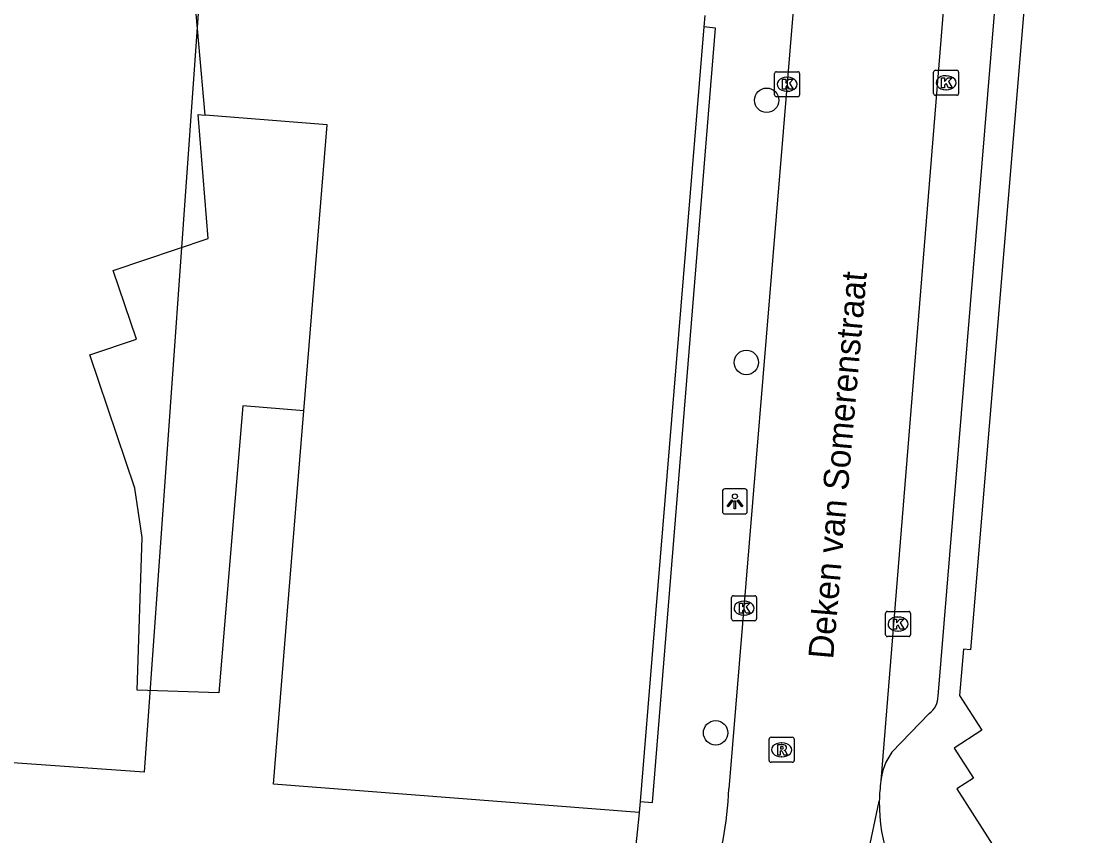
# Model space of a CAD drawing. Extents: x 160664 to 161506, y 382245 to 383288.
# Drawn here: x 161116.24 to 161158.3, y 382881.49 to 382914.09 of the extents above; entities that cross this region are included whole.
import ezdxf

# ---------------------------------------------------------------- set-up
doc = ezdxf.new("R2010")
doc.units = 0
for name, color, linetype in [('IMGEO_Boom', 7, 'Continuous'), ('IMGEO_Grasland_overig', 7, 'Continuous'), ('IMGEO_Kolk', 7, 'Continuous'), ('IMGEO_Lichtpunt', 7, 'Continuous'), ('IMGEO_Openbare_ruimte_label', 7, 'Continuous'), ('IMGEO_Pand', 7, 'Continuous'), ('IMGEO_Pand_vergunning_verleend', 7, 'Continuous'), ('IMGEO_Rijbaan_lokaal_open', 7, 'Continuous'), ('IMGEO_Rioolput', 7, 'Continuous'), ('IMGEO_Voetpad_open', 7, 'Continuous')]:
    doc.layers.add(name, color=color, linetype=linetype)

msp = doc.modelspace()

# ---------------------------------------------------------------- linework, layer by layer
at = {"layer": 'IMGEO_Boom'}
for centre in [(161146.079, 382910.916), (161145.266, 382900.43), (161144.036, 382885.615)]:
    msp.add_circle(centre, 0.489, dxfattribs=at)
at = {"layer": 'IMGEO_Grasland_overig'}
msp.add_lwpolyline([(161127.561, 382898.494), (161125.111, 382898.697), (161124.16, 382887.217), (161120.893, 382887.323), (161121.088, 382893.427), (161120.796, 382895.401), (161118.992, 382900.732), (161120.857, 382901.363), (161119.93, 382904.104), (161123.724, 382905.387), (161123.332, 382910.343), (161123.613, 382910.32)], dxfattribs=at)
at = {"layer": 'IMGEO_Kolk'}
for p, q in [((161146.473, 382912.058), (161147.325, 382912.058)), ((161152.758, 382911.192), (161152.758, 382912.044)), ((161152.833, 382912.118), (161153.685, 382912.118)), ((161153.759, 382912.044), (161153.759, 382911.192)), ((161146.398, 382911.132), (161146.398, 382911.984)), ((161146.886, 382911.838), (161146.911, 382911.838)), ((161147.399, 382911.984), (161147.399, 382911.132)), ((161153.246, 382911.898), (161153.271, 382911.898)), ((161146.909, 382911.278), (161146.884, 382911.278)), ((161153.269, 382911.338), (161153.244, 382911.338)), ((161147.325, 382911.058), (161146.473, 382911.058)), ((161153.685, 382911.118), (161152.833, 382911.118)), ((161144.672, 382890.174), (161144.672, 382891.026)), ((161144.747, 382891.1), (161145.599, 382891.1)), ((161145.673, 382891.026), (161145.673, 382890.174)), ((161145.16, 382890.88), (161145.185, 382890.88)), ((161145.183, 382890.32), (161145.158, 382890.32)), ((161150.835, 382889.541), (161150.835, 382890.393)), ((161150.91, 382890.467), (161151.762, 382890.467)), ((161151.323, 382890.247), (161151.348, 382890.247)), ((161151.836, 382890.393), (161151.836, 382889.541)), ((161145.599, 382890.1), (161144.747, 382890.1)), ((161151.762, 382889.467), (161150.91, 382889.467)), ((161151.346, 382889.687), (161151.321, 382889.687))]:
    msp.add_line(p, q, dxfattribs=at)
for points in [[(161146.473, 382912.058), (161147.325, 382912.058)], [(161152.758, 382911.192), (161152.758, 382912.044)], [(161152.833, 382912.118), (161153.685, 382912.118)], [(161153.759, 382912.044), (161153.759, 382911.192)], [(161146.398, 382911.132), (161146.398, 382911.984)], [(161146.719, 382911.758), (161146.842, 382911.758), (161146.842, 382911.607), (161146.972, 382911.758), (161147.136, 382911.758), (161146.99, 382911.607), (161147.143, 382911.358), (161146.991, 382911.358), (161146.906, 382911.522), (161146.842, 382911.455), (161146.842, 382911.358), (161146.719, 382911.358), (161146.719, 382911.758)], [(161147.399, 382911.984), (161147.399, 382911.132)], [(161153.079, 382911.818), (161153.202, 382911.818), (161153.202, 382911.667), (161153.332, 382911.818), (161153.496, 382911.818), (161153.35, 382911.667), (161153.503, 382911.418), (161153.351, 382911.418), (161153.266, 382911.582), (161153.202, 382911.515), (161153.202, 382911.418), (161153.079, 382911.418), (161153.079, 382911.818)], [(161147.325, 382911.058), (161146.473, 382911.058)], [(161153.685, 382911.118), (161152.833, 382911.118)], [(161144.672, 382890.174), (161144.672, 382891.026)], [(161144.747, 382891.1), (161145.599, 382891.1)], [(161145.673, 382891.026), (161145.673, 382890.174)], [(161144.993, 382890.8), (161145.116, 382890.8), (161145.116, 382890.649), (161145.246, 382890.8), (161145.41, 382890.8), (161145.264, 382890.649), (161145.417, 382890.4), (161145.265, 382890.4), (161145.18, 382890.564), (161145.116, 382890.497), (161145.116, 382890.4), (161144.993, 382890.4), (161144.993, 382890.8)], [(161150.835, 382889.541), (161150.835, 382890.393)], [(161150.91, 382890.467), (161151.762, 382890.467)], [(161151.156, 382890.167), (161151.279, 382890.167), (161151.279, 382890.016), (161151.409, 382890.167), (161151.573, 382890.167), (161151.427, 382890.016), (161151.58, 382889.767), (161151.428, 382889.767), (161151.343, 382889.931), (161151.279, 382889.864), (161151.279, 382889.767), (161151.156, 382889.767), (161151.156, 382890.167)], [(161151.836, 382890.393), (161151.836, 382889.541)], [(161145.599, 382890.1), (161144.747, 382890.1)], [(161151.762, 382889.467), (161150.91, 382889.467)]]:
    msp.add_lwpolyline(points, dxfattribs=at)
for centre, start, end in [((161146.475, 382911.982), 91.552, 178.448), ((161146.475, 382911.982), 91.552, 178.448), ((161147.323, 382911.982), 1.552, 88.448), ((161147.323, 382911.982), 1.552, 88.448), ((161152.835, 382912.042), 91.552, 178.448), ((161152.835, 382912.042), 91.552, 178.448), ((161153.683, 382912.042), 1.552, 88.448), ((161153.683, 382912.042), 1.552, 88.448), ((161146.475, 382911.134), 181.552, 268.448), ((161146.475, 382911.134), 181.552, 268.448), ((161147.323, 382911.134), 271.552, 358.448), ((161147.323, 382911.134), 271.552, 358.448), ((161152.835, 382911.194), 181.552, 268.448), ((161152.835, 382911.194), 181.552, 268.448), ((161153.683, 382911.194), 271.552, 358.448), ((161153.683, 382911.194), 271.552, 358.448), ((161144.749, 382891.024), 91.552, 178.448), ((161144.749, 382891.024), 91.552, 178.448), ((161145.597, 382891.024), 1.552, 88.448), ((161145.597, 382891.024), 1.552, 88.448), ((161144.749, 382890.176), 181.552, 268.448), ((161144.749, 382890.176), 181.552, 268.448), ((161145.597, 382890.176), 271.552, 358.448), ((161145.597, 382890.176), 271.552, 358.448), ((161150.912, 382890.391), 91.552, 178.448), ((161150.912, 382890.391), 91.552, 178.448), ((161151.76, 382890.391), 1.552, 88.448), ((161151.76, 382890.391), 1.552, 88.448), ((161150.912, 382889.543), 181.552, 268.448), ((161150.912, 382889.543), 181.552, 268.448), ((161151.76, 382889.543), 271.552, 358.448), ((161151.76, 382889.543), 271.552, 358.448)]:
    msp.add_arc(centre, 0.0765, start, end, dxfattribs=at)
for centre, major_axis, ratio, start_param, end_param in [((161146.885, 382911.558), (-0.387, 0.002), 0.722429, 4.712389, 7.853982), ((161146.91, 382911.558), (-0.39, 0.002), 0.717154, 1.570796, 4.712389), ((161153.245, 382911.618), (-0.387, 0.002), 0.722429, 4.712389, 7.853982), ((161153.27, 382911.618), (-0.39, 0.002), 0.717154, 1.570796, 4.712389), ((161145.159, 382890.6), (-0.387, 0.002), 0.722429, 4.712389, 7.853982), ((161145.184, 382890.6), (-0.39, 0.002), 0.717154, 1.570796, 4.712389), ((161151.322, 382889.967), (-0.387, 0.002), 0.722429, 4.712389, 7.853982), ((161151.347, 382889.967), (-0.39, 0.002), 0.717154, 1.570796, 4.712389)]:
    msp.add_ellipse(centre, major_axis=major_axis, ratio=ratio, start_param=start_param, end_param=end_param, dxfattribs=at)
at = {"layer": 'IMGEO_Lichtpunt'}
for p, q in [((161144.308, 382895.275), (161144.308, 382894.468)), ((161144.308, 382895.275), (161144.308, 382894.468)), ((161145.21, 382895.37), (161144.402, 382895.37)), ((161145.21, 382895.37), (161144.402, 382895.37)), ((161145.304, 382894.468), (161145.304, 382895.275)), ((161145.304, 382894.468), (161145.304, 382895.275)), ((161144.402, 382894.374), (161145.21, 382894.374)), ((161144.402, 382894.374), (161145.21, 382894.374))]:
    msp.add_line(p, q, dxfattribs=at)
for points in [[(161144.682, 382894.939), (161144.721, 382894.911), (161144.533, 382894.649), (161144.495, 382894.676), (161144.682, 382894.939)], [(161144.784, 382894.891), (161144.831, 382894.891), (161144.831, 382894.569), (161144.784, 382894.569), (161144.784, 382894.891)], [(161144.894, 382894.911), (161144.932, 382894.938), (161145.119, 382894.676), (161145.08, 382894.648), (161144.894, 382894.911)]]:
    msp.add_lwpolyline(points, dxfattribs=at)
msp.add_circle((161144.807, 382895.073), 0.0994, dxfattribs=at)
for centre, start, end in [((161144.402, 382895.275), 90, 180), ((161144.402, 382895.275), 90, 180), ((161145.21, 382895.275), 0, 90), ((161145.21, 382895.275), 0, 90), ((161144.402, 382894.468), 180, 270), ((161144.402, 382894.468), 180, 270), ((161145.21, 382894.468), 270, 0), ((161145.21, 382894.468), 270, 360)]:
    msp.add_arc(centre, 0.0946, start, end, dxfattribs=at)
at = {"layer": 'IMGEO_Pand'}
for points in [[(161158.817, 382946.853), (161158.437, 382942.495), (161158.706, 382942.472), (161154.24, 382888.931), (161153.961, 382888.956), (161153.791, 382887.103), (161154.696, 382885.725), (161153.579, 382885.003), (161154.356, 382883.802), (161153.695, 382883.381), (161156.544, 382878.905)], [(161123.613, 382910.32), (161122.092, 382927.458), (161115.023, 382925.049), (161113.797, 382928.646), (161113.63, 382928.589)], [(161143.599, 382914.302), (161143.563, 382913.86)], [(161143.563, 382913.86), (161141.542, 382889.244), (161141.018, 382882.863)], [(161127.561, 382898.494), (161128.496, 382909.929), (161123.613, 382910.32)], [(161140.981, 382882.422), (161126.34, 382883.563), (161126.906, 382890.49), (161127.561, 382898.494)], [(161141.018, 382882.863), (161140.981, 382882.422)]]:
    msp.add_lwpolyline(points, dxfattribs=at)
at = {"layer": 'IMGEO_Pand_vergunning_verleend'}
msp.add_lwpolyline([(161079.505, 382887.005), (161089.074, 382899.3), (161106.587, 382904.245), (161106.898, 382914.268), (161123.765, 382920.591), (161121.167, 382884.044), (161079.505, 382887.005)], dxfattribs=at)
at = {"layer": 'IMGEO_Rijbaan_lokaal_open'}
for points in [[(161154.879, 382932.723), (161153.976, 382924.691), (161150.65, 382883.694)], [(161147.822, 382922.75), (161144.568, 382883.376)], [(161146.926, 382872.051), (161149.184, 382876.244), (161150.587, 382882.883)]]:
    msp.add_lwpolyline(points, dxfattribs=at)
for centre, radius, start, end in [((161157.209, 382882.777), 6.623, 172.037, 179.0791), ((161128.941, 382884.088), 15.643, 327.239, 357.3918), ((161157.252, 382882.772), 6.666, 179.0436, 220.9575)]:
    msp.add_arc(centre, radius, start, end, dxfattribs=at)
at = {"layer": 'IMGEO_Rioolput'}
for p, q in [((161146.178, 382884.509), (161146.178, 382885.361)), ((161146.253, 382885.435), (161147.105, 382885.435)), ((161146.666, 382885.215), (161146.691, 382885.215)), ((161147.179, 382885.361), (161147.179, 382884.509)), ((161147.105, 382884.435), (161146.253, 382884.435)), ((161146.689, 382884.655), (161146.664, 382884.655))]:
    msp.add_line(p, q, dxfattribs=at)
for points in [[(161146.178, 382884.509), (161146.178, 382885.361)], [(161146.253, 382885.435), (161147.105, 382885.435)], [(161146.767, 382885.133), (161146.515, 382885.135), (161146.515, 382884.735)], [(161147.179, 382885.361), (161147.179, 382884.509)], [(161146.515, 382884.735), (161146.639, 382884.735), (161146.639, 382884.897), (161146.65, 382884.897)], [(161146.693, 382885.054), (161146.639, 382885.054), (161146.639, 382884.973)], [(161146.639, 382884.973), (161146.691, 382884.973)], [(161146.697, 382884.868), (161146.768, 382884.735), (161146.908, 382884.735), (161146.843, 382884.861)], [(161147.105, 382884.435), (161146.253, 382884.435)]]:
    msp.add_lwpolyline(points, dxfattribs=at)
for centre, radius, start, end in [((161146.255, 382885.359), 0.0765, 91.552, 178.448), ((161146.255, 382885.359), 0.0765, 91.552, 178.448), ((161146.766, 382885.023), 0.109, 350.3612, 89.416), ((161147.103, 382885.359), 0.0765, 1.552, 88.448), ((161147.103, 382885.359), 0.0765, 1.552, 88.448), ((161146.649, 382884.844), 0.0533, 26.0293, 88.6989), ((161146.675, 382885.162), 0.19, 274.7715, 282.9687), ((161146.699, 382884.958), 0.0964, 77.0061, 93.1865), ((161146.713, 382885.015), 0.0378, 276.6634, 79.6772), ((161146.764, 382885.023), 0.112, 277.5842, 350.9817), ((161146.748, 382884.808), 0.108, 29.5134, 73.7905), ((161146.255, 382884.511), 0.0765, 181.552, 268.448), ((161146.255, 382884.511), 0.0765, 181.552, 268.448), ((161147.103, 382884.511), 0.0765, 271.552, 358.448), ((161147.103, 382884.511), 0.0765, 271.552, 358.448)]:
    msp.add_arc(centre, radius, start, end, dxfattribs=at)
for centre, major_axis, ratio, start_param, end_param in [((161146.665, 382884.935), (-0.387, 0.002), 0.722429, 4.712389, 7.853982), ((161146.69, 382884.935), (-0.39, 0.002), 0.717154, 1.570796, 4.712389)]:
    msp.add_ellipse(centre, major_axis=major_axis, ratio=ratio, start_param=start_param, end_param=end_param, dxfattribs=at)
at = {"layer": 'IMGEO_Voetpad_open'}
for points in [[(161152.939, 382887.079), (161156.564, 382931.029)], [(161141.018, 382882.863), (161141.51, 382882.824), (161144.031, 382913.8), (161143.563, 382913.86)], [(161151.092, 382884.839), (161152.587, 382886.389)], [(161140.449, 382880.099), (161140.806, 382880.615), (161140.996, 382882.421), (161140.981, 382882.422)]]:
    msp.add_lwpolyline(points, dxfattribs=at)
for centre, radius, start, end in [((161152.068, 382887.089), 0.872, 306.5873, 359.3563), ((161152.852, 382883.502), 2.21, 142.7708, 175.0134)]:
    msp.add_arc(centre, radius, start, end, dxfattribs=at)

# ---------------------------------------------------------------- texts
at = {"layer": 'IMGEO_Openbare_ruimte_label'}
msp.add_text('Deken van Somerenstraat', height=1, rotation=85.0079, dxfattribs=at).set_placement((161148.738, 382888.54))

doc.saveas('drawing.dxf')
